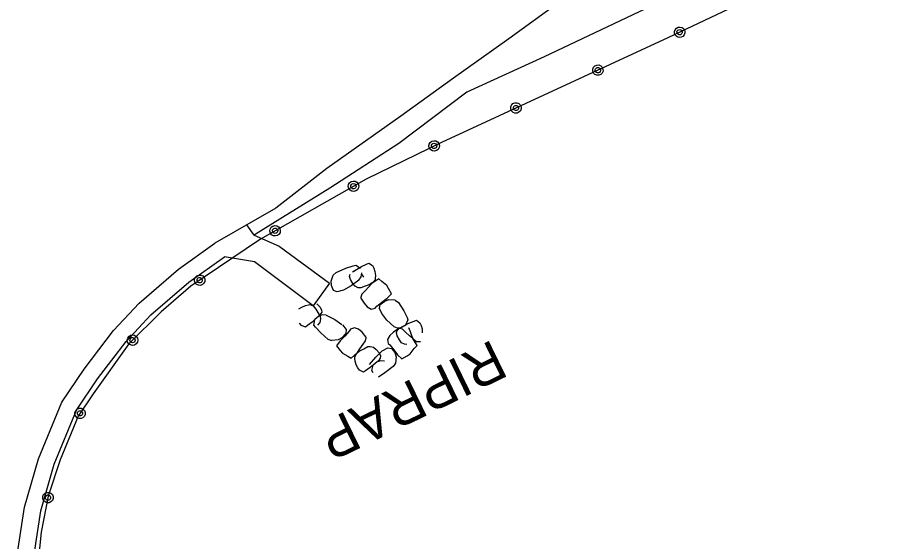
# Model space of a CAD drawing. Extents: x 589250 to 1188077, y 162953 to 363065.
# Drawn here: x 594282.6 to 594414.6, y 188397.6 to 188476.6 of the extents above; entities that cross this region are included whole.
import ezdxf

# ---------------------------------------------------------------- set-up
doc = ezdxf.new("R2010")
doc.units = 0
for name, color, linetype in [('E_BMGRD_P', 7, 'Continuous'), ('E_DRN_RipRap', 7, 'Continuous'), ('E_DRN_RipRap_Text', 7, 'Continuous'), ('E_RDWY', 7, 'Continuous'), ('E_RDWY_C_and_G', 7, 'Continuous'), ('E_RDWY_Gravel', 7, 'Continuous')]:
    doc.layers.add(name, color=color, linetype=linetype)

msp = doc.modelspace()

# ---------------------------------------------------------------- linework, layer by layer
at = {"layer": 'E_BMGRD_P'}
for p, q in [((594414.56, 188489.59), (594380.8, 188473.57)), ((594380.8, 188473.57), (594346.62, 188457.79)), ((594346.62, 188457.79), (594335.27, 188452.26)), ((594335.27, 188452.26), (594319.3, 188443.21)), ((594319.3, 188443.21), (594308.82, 188436.12)), ((594308.82, 188436.12), (594304.32, 188432.24)), ((594304.32, 188432.24), (594299.45, 188427.42)), ((594299.45, 188427.42), (594294.06, 188419.89)), ((594294.06, 188419.89), (594291.8, 188416.49)), ((594291.8, 188416.49), (594289.07, 188409.92)), ((594289.07, 188409.92), (594287.28, 188404.42)), ((594287.28, 188404.42), (594286.22, 188399)), ((594286.22, 188399), (594285.59, 188393.04))]:
    msp.add_line(p, q, dxfattribs=at)
for centre, major_axis, ratio in [((594382.58, 188474.41), (0.62, 0.494), 0.999989), ((594382.58, 188474.41), (0.312, 0.249), 0.999989), ((594370.24, 188468.69), (0.776, 0.161), 0.999989), ((594370.24, 188468.69), (0.391, 0.081), 0.999989), ((594357.88, 188462.99), (0.776, 0.161), 0.999989), ((594357.88, 188462.99), (0.391, 0.081), 0.999989), ((594345.53, 188457.26), (0.244, 0.754), 0.999979), ((594345.53, 188457.26), (0.123, 0.38), 0.999979), ((594333.36, 188451.18), (0.791, 0.054), 0.999988), ((594333.36, 188451.18), (0.398, 0.027), 0.999988), ((594321.52, 188444.47), (0.791, 0.054), 0.999988), ((594321.52, 188444.46), (0.398, 0.027), 0.999988), ((594310.14, 188437.01), (0.774, -0.173), 0.999979), ((594310.14, 188437.01), (0.39, -0.087), 0.999979), ((594300.01, 188427.97), (0.564, 0.558), 0.999991), ((594300.01, 188427.97), (0.284, 0.281), 0.999991), ((594292.09, 188416.92), (0.439, 0.66), 0.999993), ((594292.09, 188416.92), (0.221, 0.332), 0.999993), ((594287.25, 188404.22), (0.152, 0.778), 0.999997), ((594287.25, 188404.22), (0.077, 0.392), 0.999997)]:
    msp.add_ellipse(centre, major_axis=major_axis, ratio=ratio, dxfattribs=at)
at = {"layer": 'E_DRN_RipRap'}
for p, q in [((594330.76, 188438.19), (594332.2, 188438.81)), ((594330.76, 188438.19), (594332.2, 188438.81)), ((594332.2, 188438.81), (594333.33, 188439.2)), ((594332.2, 188438.81), (594333.33, 188439.2)), ((594333.2, 188438.26), (594334.57, 188439.08)), ((594333.2, 188438.26), (594334.57, 188439.08)), ((594333.33, 188439.2), (594333.73, 188439.28)), ((594333.33, 188439.2), (594333.73, 188439.28)), ((594333.41, 188438.38), (594334.08, 188438.78)), ((594333.41, 188438.38), (594334.08, 188438.78)), ((594333.73, 188439.28), (594334.4, 188438.83)), ((594333.73, 188439.28), (594334.4, 188438.83)), ((594334.57, 188439.08), (594335.33, 188439.45)), ((594334.57, 188439.08), (594335.33, 188439.45)), ((594335.33, 188439.45), (594335.68, 188439.6)), ((594335.33, 188439.45), (594335.68, 188439.6)), ((594335.68, 188439.6), (594336.22, 188439.22)), ((594335.68, 188439.6), (594336.22, 188439.22)), ((594336.22, 188439.22), (594336.44, 188438.81)), ((594336.22, 188439.22), (594336.44, 188438.81)), ((594336.44, 188438.81), (594336.6, 188438.32)), ((594336.44, 188438.81), (594336.6, 188438.32)), ((594329.98, 188436.86), (594330.31, 188437.75)), ((594329.98, 188436.86), (594330.31, 188437.75)), ((594330.31, 188437.75), (594330.76, 188438.19)), ((594330.31, 188437.75), (594330.76, 188438.19)), ((594332.78, 188437.59), (594332.84, 188437.91)), ((594332.78, 188437.59), (594332.84, 188437.91)), ((594332.9, 188437.1), (594332.78, 188437.59)), ((594332.9, 188437.1), (594332.78, 188437.59)), ((594334.19, 188437.03), (594334.5, 188437.51)), ((594334.19, 188437.03), (594334.5, 188437.51)), ((594334.5, 188437.51), (594334.6, 188438.11)), ((594334.5, 188437.51), (594334.6, 188438.11)), ((594334.9, 188437.47), (594334.66, 188437.88)), ((594334.9, 188437.47), (594334.66, 188437.88)), ((594336.6, 188438.32), (594336.67, 188437.72)), ((594336.6, 188438.32), (594336.67, 188437.72)), ((594336.67, 188437.72), (594336.65, 188437.26)), ((594336.67, 188437.72), (594336.65, 188437.26)), ((594330.03, 188436.2), (594329.98, 188436.86)), ((594330.03, 188436.2), (594329.98, 188436.86)), ((594330.36, 188435.45), (594330.03, 188436.2)), ((594330.36, 188435.45), (594330.03, 188436.2)), ((594333, 188436.15), (594331.84, 188435.49)), ((594333, 188436.15), (594331.84, 188435.49)), ((594333.28, 188436.5), (594332.9, 188437.1)), ((594333.28, 188436.5), (594332.9, 188437.1)), ((594334.19, 188437.03), (594333, 188436.15)), ((594334.19, 188437.03), (594333, 188436.15)), ((594333.61, 188436.09), (594333.28, 188436.5)), ((594333.61, 188436.09), (594333.28, 188436.5)), ((594335.7, 188436.32), (594335.1, 188436.09)), ((594335.7, 188436.32), (594335.1, 188436.09)), ((594336.13, 188436.5), (594335.67, 188435.99)), ((594336.13, 188436.5), (594335.67, 188435.99)), ((594336.28, 188436.64), (594335.7, 188436.32)), ((594336.28, 188436.64), (594335.7, 188436.32)), ((594337.18, 188437.21), (594336.13, 188436.5)), ((594337.18, 188437.21), (594336.13, 188436.5)), ((594336.63, 188437.08), (594336.28, 188436.64)), ((594336.63, 188437.08), (594336.28, 188436.64)), ((594336.65, 188437.26), (594336.63, 188437.08)), ((594336.65, 188437.26), (594336.63, 188437.08)), ((594337.65, 188436.79), (594337.18, 188437.21)), ((594337.65, 188436.79), (594337.18, 188437.21)), ((594338.38, 188436.2), (594337.65, 188436.79)), ((594338.38, 188436.2), (594337.65, 188436.79)), ((594338.66, 188435.76), (594338.38, 188436.2)), ((594338.66, 188435.76), (594338.38, 188436.2)), ((594330.92, 188435.24), (594330.36, 188435.45)), ((594330.92, 188435.24), (594330.36, 188435.45)), ((594331.84, 188435.49), (594330.92, 188435.24)), ((594331.84, 188435.49), (594330.92, 188435.24)), ((594334.07, 188435.87), (594333.61, 188436.09)), ((594334.07, 188435.87), (594333.61, 188436.09)), ((594334.45, 188435.84), (594334.07, 188435.87)), ((594334.45, 188435.84), (594334.07, 188435.87)), ((594335.1, 188436.09), (594334.45, 188435.84)), ((594335.1, 188436.09), (594334.45, 188435.84)), ((594334.64, 188434.91), (594334.47, 188434.46)), ((594334.64, 188434.91), (594334.47, 188434.46)), ((594335.07, 188435.36), (594334.64, 188434.91)), ((594335.07, 188435.36), (594334.64, 188434.91)), ((594335.67, 188435.99), (594335.07, 188435.36)), ((594335.67, 188435.99), (594335.07, 188435.36)), ((594338.42, 188434.28), (594339.08, 188434.96)), ((594338.42, 188434.28), (594339.08, 188434.96)), ((594339.08, 188434.96), (594338.66, 188435.76)), ((594339.08, 188434.96), (594338.66, 188435.76)), ((594334.47, 188434.46), (594334.49, 188434.31)), ((594334.47, 188434.46), (594334.49, 188434.31)), ((594334.49, 188434.31), (594334.97, 188433.54)), ((594334.49, 188434.31), (594334.97, 188433.54)), ((594334.97, 188433.54), (594335.42, 188432.98)), ((594334.97, 188433.54), (594335.42, 188432.98)), ((594336.87, 188433.07), (594337.63, 188433.71)), ((594336.87, 188433.07), (594337.63, 188433.71)), ((594337.4, 188433.34), (594338.08, 188433.87)), ((594337.4, 188433.34), (594338.08, 188433.87)), ((594337.63, 188433.71), (594338.42, 188434.28)), ((594337.63, 188433.71), (594338.42, 188434.28)), ((594338.08, 188433.87), (594338.71, 188434.1)), ((594338.08, 188433.87), (594338.71, 188434.1)), ((594338.71, 188434.1), (594339.64, 188434.03)), ((594338.71, 188434.1), (594339.64, 188434.03)), ((594339.66, 188433.99), (594340.15, 188433.66)), ((594339.66, 188433.99), (594340.15, 188433.66)), ((594340.15, 188433.66), (594340.94, 188432.39)), ((594340.15, 188433.66), (594340.94, 188432.39)), ((594325.12, 188432.67), (594325.57, 188432.96)), ((594325.12, 188432.67), (594325.57, 188432.96)), ((594325.57, 188432.96), (594326.14, 188433.2)), ((594325.57, 188432.96), (594326.14, 188433.2)), ((594326.14, 188433.2), (594326.59, 188433.3)), ((594326.14, 188433.2), (594326.59, 188433.3)), ((594326.59, 188433.3), (594326.76, 188433.33)), ((594326.59, 188433.3), (594326.76, 188433.33)), ((594326.76, 188433.33), (594327.25, 188433.12)), ((594326.76, 188433.33), (594327.25, 188433.12)), ((594327.25, 188433.12), (594327.66, 188432.63)), ((594327.25, 188433.12), (594327.66, 188432.63)), ((594327.66, 188432.63), (594328, 188432.12)), ((594327.66, 188432.63), (594328, 188432.12)), ((594327.81, 188433.46), (594328.32, 188432.96)), ((594327.81, 188433.46), (594328.32, 188432.96)), ((594328.56, 188432.17), (594328.28, 188431.76)), ((594328.56, 188432.17), (594328.28, 188431.76)), ((594328.32, 188432.96), (594328.55, 188432.5)), ((594328.32, 188432.96), (594328.55, 188432.5)), ((594328.55, 188432.5), (594328.56, 188432.17)), ((594328.55, 188432.5), (594328.56, 188432.17)), ((594335.42, 188432.98), (594336.01, 188432.66)), ((594335.42, 188432.98), (594336.01, 188432.66)), ((594336.01, 188432.66), (594336.62, 188432.8)), ((594336.01, 188432.66), (594336.62, 188432.8)), ((594336.62, 188432.8), (594336.87, 188433.07)), ((594336.62, 188432.8), (594336.87, 188433.07)), ((594337.62, 188431.97), (594337.25, 188432.82)), ((594337.62, 188431.97), (594337.25, 188432.82)), ((594337.3, 188432.74), (594337.4, 188433.34)), ((594337.3, 188432.74), (594337.4, 188433.34)), ((594340.94, 188432.39), (594341.46, 188431.38)), ((594340.94, 188432.39), (594341.46, 188431.38)), ((594328.28, 188431.76), (594327.1, 188430.68)), ((594328.28, 188431.76), (594327.1, 188430.68)), ((594327.39, 188430.25), (594327.53, 188431.08)), ((594327.39, 188430.25), (594327.53, 188431.08)), ((594328.11, 188431.6), (594327.53, 188431.08)), ((594328.11, 188431.6), (594327.53, 188431.08)), ((594328, 188432.12), (594328.35, 188431.55)), ((594328, 188432.12), (594328.35, 188431.55)), ((594328.69, 188431.79), (594328.11, 188431.6)), ((594328.69, 188431.79), (594328.11, 188431.6)), ((594328.38, 188431.17), (594328.26, 188430.65)), ((594328.38, 188431.17), (594328.26, 188430.65)), ((594328.35, 188431.55), (594328.38, 188431.17)), ((594328.35, 188431.55), (594328.38, 188431.17)), ((594329.24, 188431.74), (594328.69, 188431.79)), ((594329.24, 188431.74), (594328.69, 188431.79)), ((594329.24, 188431.74), (594330.52, 188431.08)), ((594329.24, 188431.74), (594330.52, 188431.08)), ((594330.52, 188431.08), (594331.58, 188430.35)), ((594330.52, 188431.08), (594331.58, 188430.35)), ((594338.41, 188430.99), (594337.62, 188431.97)), ((594338.41, 188430.99), (594337.62, 188431.97)), ((594339.43, 188430.03), (594338.41, 188430.99)), ((594339.43, 188430.03), (594338.41, 188430.99)), ((594341.58, 188431.01), (594341.22, 188430.24)), ((594341.58, 188431.01), (594341.22, 188430.24)), ((594341.46, 188431.38), (594341.58, 188431.01)), ((594341.46, 188431.38), (594341.58, 188431.01)), ((594341.73, 188430.52), (594342.5, 188430.85)), ((594341.73, 188430.52), (594342.5, 188430.85)), ((594342.5, 188430.85), (594342.86, 188430.99)), ((594342.5, 188430.85), (594342.86, 188430.99)), ((594342.86, 188430.99), (594343.38, 188430.58)), ((594342.86, 188430.99), (594343.38, 188430.58)), ((594325.49, 188430.19), (594325.19, 188430.55)), ((594325.49, 188430.19), (594325.19, 188430.55)), ((594326.12, 188429.93), (594325.49, 188430.19)), ((594326.12, 188429.93), (594325.49, 188430.19)), ((594326.44, 188430.16), (594326.12, 188429.93)), ((594326.44, 188430.16), (594326.12, 188429.93)), ((594327.1, 188430.68), (594326.44, 188430.16)), ((594327.1, 188430.68), (594326.44, 188430.16)), ((594327.61, 188429.92), (594327.39, 188430.25)), ((594327.61, 188429.92), (594327.39, 188430.25)), ((594328.41, 188429.09), (594327.61, 188429.92)), ((594328.41, 188429.09), (594327.61, 188429.92)), ((594328.26, 188430.65), (594327.92, 188430.22)), ((594328.26, 188430.65), (594327.92, 188430.22)), ((594331.69, 188430.29), (594332.23, 188429.55)), ((594331.69, 188430.29), (594332.23, 188429.55)), ((594332.23, 188429.55), (594332.21, 188428.95)), ((594332.23, 188429.55), (594332.21, 188428.95)), ((594332.91, 188429.6), (594332.69, 188429.3)), ((594332.91, 188429.6), (594332.69, 188429.3)), ((594333.49, 188429.84), (594332.91, 188429.6)), ((594333.49, 188429.84), (594332.91, 188429.6)), ((594334.12, 188429.63), (594333.49, 188429.84)), ((594334.12, 188429.63), (594333.49, 188429.84)), ((594334.65, 188429.16), (594334.12, 188429.63)), ((594334.65, 188429.16), (594334.12, 188429.63)), ((594340.2, 188429.7), (594339.4, 188429.18)), ((594340.2, 188429.7), (594339.4, 188429.18)), ((594339.43, 188430.03), (594339.94, 188429.84)), ((594339.43, 188430.03), (594339.94, 188429.84)), ((594339.94, 188429.84), (594340.54, 188429.88)), ((594339.94, 188429.84), (594340.54, 188429.88)), ((594339.95, 188429.44), (594340.32, 188429.77)), ((594339.95, 188429.44), (594340.32, 188429.77)), ((594340.34, 188429.74), (594340.2, 188429.7)), ((594340.34, 188429.74), (594340.2, 188429.7)), ((594340.32, 188429.77), (594341.73, 188430.52)), ((594340.32, 188429.77), (594341.73, 188430.52)), ((594340.78, 188429.6), (594340.34, 188429.74)), ((594340.78, 188429.6), (594340.34, 188429.74)), ((594340.54, 188429.88), (594341.22, 188430.24)), ((594340.54, 188429.88), (594341.22, 188430.24)), ((594341.22, 188429.19), (594340.78, 188429.6)), ((594341.22, 188429.19), (594340.78, 188429.6)), ((594341.94, 188429.2), (594341.72, 188429.84)), ((594341.94, 188429.2), (594341.72, 188429.84)), ((594343.38, 188430.58), (594343.57, 188430.16)), ((594343.38, 188430.58), (594343.57, 188430.16)), ((594343.57, 188430.16), (594343.7, 188429.66)), ((594343.57, 188430.16), (594343.7, 188429.66)), ((594343.7, 188429.66), (594343.73, 188429.06)), ((594343.7, 188429.66), (594343.73, 188429.06)), ((594329.55, 188428.07), (594328.41, 188429.09)), ((594329.55, 188428.07), (594328.41, 188429.09)), ((594331.62, 188428.32), (594331.03, 188427.99)), ((594331.62, 188428.32), (594331.03, 188427.99)), ((594332.04, 188428.56), (594331.35, 188427.87)), ((594332.04, 188428.56), (594331.35, 188427.87)), ((594332.21, 188428.95), (594331.62, 188428.32)), ((594332.21, 188428.95), (594331.62, 188428.32)), ((594332.69, 188429.3), (594332.04, 188428.56)), ((594332.69, 188429.3), (594332.04, 188428.56)), ((594335.23, 188428.48), (594334.65, 188429.16)), ((594335.23, 188428.48), (594334.65, 188429.16)), ((594335.18, 188427.88), (594335.28, 188428.34)), ((594335.18, 188427.88), (594335.28, 188428.34)), ((594335.28, 188428.34), (594335.23, 188428.48)), ((594335.28, 188428.34), (594335.23, 188428.48)), ((594338.83, 188428.69), (594338.49, 188428.08)), ((594338.83, 188428.69), (594338.49, 188428.08)), ((594339.4, 188429.18), (594338.83, 188428.69)), ((594339.4, 188429.18), (594338.83, 188428.69)), ((594339.87, 188429.12), (594339.95, 188429.44)), ((594339.87, 188429.12), (594339.95, 188429.44)), ((594339.96, 188428.62), (594339.87, 188429.12)), ((594339.96, 188428.62), (594339.87, 188429.12)), ((594340.3, 188428.01), (594339.96, 188428.62)), ((594340.3, 188428.01), (594339.96, 188428.62)), ((594341.82, 188428.63), (594341.22, 188429.19)), ((594341.82, 188428.63), (594341.22, 188429.19)), ((594342.31, 188428.2), (594341.82, 188428.63)), ((594342.31, 188428.2), (594341.82, 188428.63)), ((594342.14, 188428.62), (594341.94, 188429.2)), ((594342.14, 188428.62), (594341.94, 188429.2)), ((594342.44, 188428.05), (594342.14, 188428.62)), ((594342.44, 188428.05), (594342.14, 188428.62)), ((594342.96, 188427.18), (594342.31, 188428.2)), ((594342.96, 188427.18), (594342.31, 188428.2)), ((594330.13, 188427.88), (594329.55, 188428.07)), ((594330.13, 188427.88), (594329.55, 188428.07)), ((594331.03, 188427.99), (594330.1, 188427.91)), ((594331.03, 188427.99), (594330.1, 188427.91)), ((594331.35, 188427.87), (594330.8, 188427.1)), ((594331.35, 188427.87), (594330.8, 188427.1)), ((594330.8, 188427.1), (594331.33, 188426.39)), ((594330.8, 188427.1), (594331.33, 188426.39)), ((594334.32, 188426.65), (594334.82, 188427.37)), ((594334.32, 188426.65), (594334.82, 188427.37)), ((594334.82, 188427.37), (594335.18, 188427.88)), ((594334.82, 188427.37), (594335.18, 188427.88)), ((594334.9, 188426.66), (594335.51, 188427)), ((594334.9, 188426.66), (594335.51, 188427)), ((594335.51, 188427), (594335.88, 188427.03)), ((594335.51, 188427), (594335.88, 188427.03)), ((594335.88, 188427.03), (594336.38, 188426.9)), ((594335.88, 188427.03), (594336.38, 188426.9)), ((594336.38, 188426.9), (594336.76, 188426.55)), ((594336.38, 188426.9), (594336.76, 188426.55)), ((594338.49, 188428.08), (594338.61, 188427.48)), ((594338.49, 188428.08), (594338.61, 188427.48)), ((594338.61, 188427.48), (594338.86, 188427.24)), ((594338.61, 188427.48), (594338.86, 188427.24)), ((594338.86, 188427.24), (594339.46, 188426.51)), ((594338.86, 188427.24), (594339.46, 188426.51)), ((594340.6, 188427.58), (594340.3, 188428.01)), ((594340.6, 188427.58), (594340.3, 188428.01)), ((594341.06, 188427.35), (594340.6, 188427.58)), ((594341.06, 188427.35), (594340.6, 188427.58)), ((594341.43, 188427.3), (594341.06, 188427.35)), ((594341.43, 188427.3), (594341.06, 188427.35)), ((594342.86, 188427.73), (594342.44, 188428.05)), ((594342.86, 188427.73), (594342.44, 188428.05)), ((594342.53, 188426.69), (594342.96, 188427.18)), ((594342.53, 188426.69), (594342.96, 188427.18)), ((594343.04, 188427.72), (594342.86, 188427.73)), ((594343.04, 188427.72), (594342.86, 188427.73)), ((594343.49, 188427.73), (594343.04, 188427.72)), ((594343.49, 188427.73), (594343.04, 188427.72)), ((594331.33, 188426.39), (594331.68, 188426.01)), ((594331.33, 188426.39), (594331.68, 188426.01)), ((594331.68, 188426.01), (594332.48, 188425.55)), ((594331.68, 188426.01), (594332.48, 188425.55)), ((594333.01, 188425.23), (594333.95, 188426.08)), ((594333.01, 188425.23), (594333.95, 188426.08)), ((594333.54, 188425.44), (594333.81, 188425.92)), ((594333.54, 188425.44), (594333.81, 188425.92)), ((594333.81, 188425.92), (594334.34, 188426.33)), ((594333.81, 188425.92), (594334.34, 188426.33)), ((594333.95, 188426.08), (594334.32, 188426.65)), ((594333.95, 188426.08), (594334.32, 188426.65)), ((594334.34, 188426.33), (594334.9, 188426.66)), ((594334.34, 188426.33), (594334.9, 188426.66)), ((594336.71, 188425.41), (594337.67, 188426.33)), ((594336.71, 188425.41), (594337.67, 188426.33)), ((594336.76, 188426.55), (594337.23, 188426.04)), ((594336.76, 188426.55), (594337.23, 188426.04)), ((594337.23, 188426.04), (594337.42, 188425.58)), ((594337.23, 188426.04), (594337.42, 188425.58)), ((594337.42, 188425.58), (594337.41, 188425.25)), ((594337.42, 188425.58), (594337.41, 188425.25)), ((594337.67, 188426.33), (594338.52, 188426.79)), ((594337.67, 188426.33), (594338.52, 188426.79)), ((594338.52, 188426.79), (594339.1, 188426.73)), ((594338.52, 188426.79), (594339.1, 188426.73)), ((594339.1, 188426.73), (594339.61, 188426.08)), ((594339.1, 188426.73), (594339.61, 188426.08)), ((594339.46, 188426.51), (594340, 188425.76)), ((594339.46, 188426.51), (594340, 188425.76)), ((594339.61, 188426.08), (594339.81, 188425.46)), ((594339.61, 188426.08), (594339.81, 188425.46)), ((594340, 188425.76), (594340.65, 188425.14)), ((594340, 188425.76), (594340.65, 188425.14)), ((594340.65, 188425.14), (594341.46, 188425.61)), ((594340.65, 188425.14), (594341.46, 188425.61)), ((594341.46, 188425.61), (594341.91, 188425.92)), ((594341.46, 188425.61), (594341.91, 188425.92)), ((594341.91, 188425.92), (594342.53, 188426.69)), ((594341.91, 188425.92), (594342.53, 188426.69)), ((594332.48, 188425.55), (594333.01, 188425.23)), ((594332.48, 188425.55), (594333.01, 188425.23)), ((594333.55, 188425.26), (594333.54, 188425.44)), ((594333.55, 188425.26), (594333.54, 188425.44)), ((594333.59, 188424.82), (594333.55, 188425.26)), ((594333.59, 188424.82), (594333.55, 188425.26)), ((594333.76, 188424.24), (594333.59, 188424.82)), ((594333.76, 188424.24), (594333.59, 188424.82)), ((594333.99, 188423.79), (594333.76, 188424.24)), ((594333.99, 188423.79), (594333.76, 188424.24)), ((594335.75, 188424.27), (594336.71, 188425.41)), ((594335.75, 188424.27), (594336.71, 188425.41)), ((594337.11, 188424.85), (594335.87, 188423.83)), ((594337.11, 188424.85), (594335.87, 188423.83)), ((594336.92, 188424.7), (594336.32, 188424.21)), ((594336.92, 188424.7), (594336.32, 188424.21)), ((594337.5, 188424.87), (594336.92, 188424.7)), ((594337.5, 188424.87), (594336.92, 188424.7)), ((594337.41, 188425.25), (594337.11, 188424.85)), ((594337.41, 188425.25), (594337.11, 188424.85)), ((594338.05, 188424.79), (594337.5, 188424.87)), ((594338.05, 188424.79), (594337.5, 188424.87)), ((594339.7, 188424.51), (594339.37, 188423.98)), ((594339.7, 188424.51), (594339.37, 188423.98)), ((594339.81, 188425.46), (594339.7, 188424.51)), ((594339.81, 188425.46), (594339.7, 188424.51)), ((594334.26, 188423.43), (594333.99, 188423.79)), ((594334.26, 188423.43), (594333.99, 188423.79)), ((594334.85, 188423.14), (594334.26, 188423.43)), ((594334.85, 188423.14), (594334.26, 188423.43)), ((594335.18, 188423.35), (594334.85, 188423.14)), ((594335.18, 188423.35), (594334.85, 188423.14)), ((594335.87, 188423.83), (594335.18, 188423.35)), ((594335.87, 188423.83), (594335.18, 188423.35)), ((594336.12, 188423.4), (594336.32, 188424.21)), ((594336.12, 188423.4), (594336.32, 188424.21)), ((594336.32, 188423.06), (594336.12, 188423.4)), ((594336.32, 188423.06), (594336.12, 188423.4)), ((594338.11, 188423.03), (594337.11, 188422.39)), ((594338.11, 188423.03), (594337.11, 188422.39)), ((594339.37, 188423.98), (594338.11, 188423.03)), ((594339.37, 188423.98), (594338.11, 188423.03))]:
    msp.add_line(p, q, dxfattribs=at)
at = {"layer": 'E_RDWY'}
for p, q in [((594364.32, 188478.82), (594356.81, 188473.4)), ((594356.81, 188473.4), (594348.44, 188467.46)), ((594348.44, 188467.46), (594340.51, 188461.76)), ((594340.51, 188461.76), (594329.32, 188453.87)), ((594329.32, 188453.87), (594321.63, 188447.85)), ((594321.63, 188447.85), (594312.44, 188442.59)), ((594318.39, 188443.8), (594317.27, 188445.36)), ((594318.39, 188443.8), (594322.15, 188442.12)), ((594322.15, 188442.12), (594329.73, 188436.55)), ((594318.44, 188439.77), (594313.89, 188440.55)), ((594327.25, 188433.12), (594318.44, 188439.77)), ((594329.73, 188436.55), (594327.25, 188433.12))]:
    msp.add_line(p, q, dxfattribs=at)
at = {"layer": 'E_RDWY_C_and_G'}
for p, q in [((594306.97, 188438.67), (594312.44, 188442.59)), ((594308.51, 188436.7), (594313.89, 188440.55)), ((594301.03, 188433.56), (594306.97, 188438.67)), ((594302.77, 188431.76), (594308.51, 188436.7)), ((594297.14, 188429.4), (594301.03, 188433.56)), ((594299.05, 188427.78), (594302.77, 188431.76)), ((594292.7, 188423.6), (594297.14, 188429.4)), ((594294.73, 188422.14), (594299.05, 188427.78)), ((594289.33, 188418.62), (594292.7, 188423.6)), ((594291.54, 188417.43), (594294.73, 188422.14)), ((594285.82, 188410.08), (594289.33, 188418.62)), ((594288.19, 188409.26), (594291.54, 188417.43)), ((594283.73, 188402.77), (594285.82, 188410.08)), ((594286.18, 188402.23), (594288.19, 188409.26)), ((594282.65, 188395.87), (594283.73, 188402.77)), ((594285.14, 188395.64), (594286.18, 188402.23))]:
    msp.add_line(p, q, dxfattribs=at)
at = {"layer": 'E_RDWY_Gravel'}
for p, q in [((594377.43, 188477.96), (594362.16, 188470.72)), ((594362.16, 188470.72), (594350.48, 188465.38)), ((594350.48, 188465.38), (594340.21, 188457.64)), ((594340.21, 188457.64), (594329.78, 188450.91)), ((594329.78, 188450.91), (594318.65, 188443.99)), ((594318.65, 188443.99), (594318.39, 188443.8))]:
    msp.add_line(p, q, dxfattribs=at)

# ---------------------------------------------------------------- texts
at = {"layer": 'E_DRN_RipRap_Text'}
msp.add_text('RIPRAP', height=6, rotation=206.027, dxfattribs=at).set_placement((594354.37, 188428.14))

doc.saveas('drawing.dxf')
